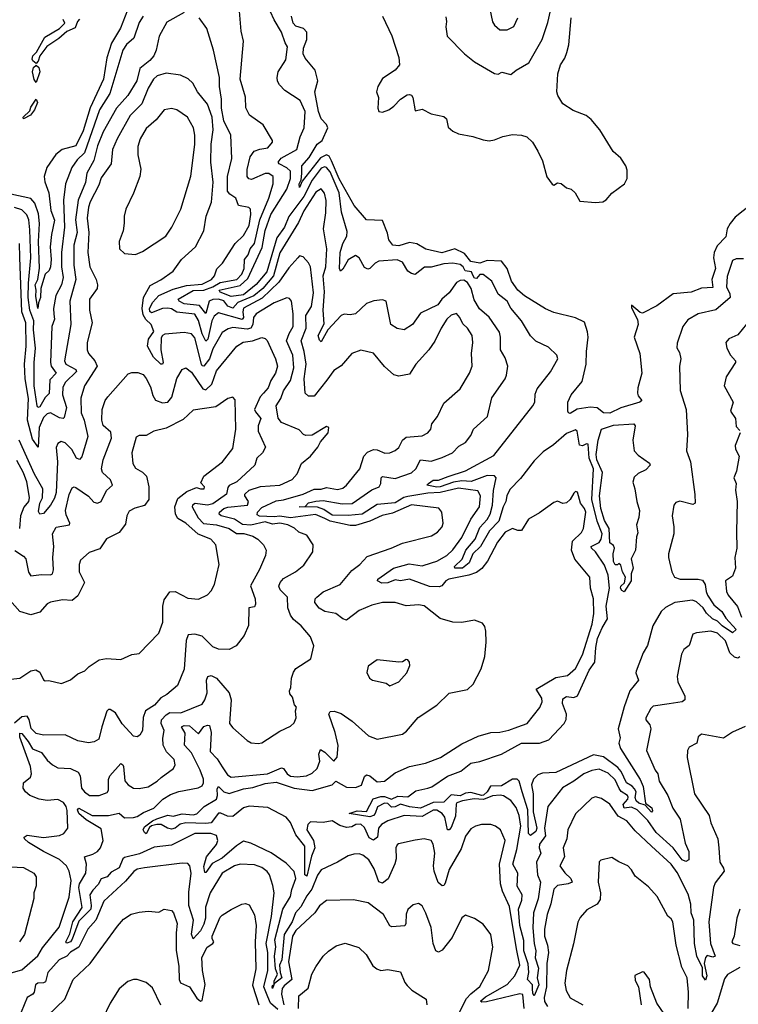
# Model space of a CAD drawing. Extents: x 1268547 to 1425625, y 515768 to 616754.
# Tile 373 of 507: x 1345204 to 1349187, y 592658 to 598115. Entities that reach past the tile are written whole.
import ezdxf

# ---------------------------------------------------------------- set-up
doc = ezdxf.new("R2010")
doc.units = 0

msp = doc.modelspace()

# ---------------------------------------------------------------- linework, layer by layer
at = {"layer": '0CON10XD'}
for points in [[(1345826.7, 598235), (1345762, 598068), (1345712.3, 597985), (1345687.4, 597902.6), (1345668.5, 597785), (1345594.2, 597625.7), (1345555, 597498.1), (1345514.4, 597415.6), (1345438.9, 597395), (1345403.3, 597366.7), (1345354.7, 597295), (1345339.7, 597245), (1345343.5, 597216.5), (1345365.5, 597155), (1345376.9, 597056.9), (1345396.7, 597003.3), (1345379, 596925), (1345372.3, 596855), (1345378.3, 596785), (1345375, 596744.4), (1345366.1, 596723.9), (1345345.3, 596705), (1345335.5, 596675.5), (1345320.5, 596625), (1345319.4, 596575), (1345307.5, 596545), (1345305, 596513.8), (1345292.7, 596582.7), (1345295.5, 596615), (1345290.2, 596645), (1345303.3, 596675), (1345313.2, 596736.8), (1345308.7, 596885), (1345313.3, 596985), (1345308.2, 597038.2), (1345287.4, 597097.4), (1345265, 597123.9), (1345155, 597148.4)], [(1347794.7, 598245.3), (1347825, 598102), (1347835, 598084.3), (1347865, 598058.6), (1347905, 598058.1), (1347943, 598077), (1347965.6, 598125)], [(1348046.2, 592745), (1348046.1, 592766.1), (1348018.1, 592795), (1348025.7, 592835), (1348021.5, 592881.5), (1347997.8, 592955), (1347998.2, 593011.8), (1347975.2, 593095), (1347969.3, 593185), (1347987.5, 593235), (1347989.5, 593265), (1347961.8, 593311.8), (1347964, 593385), (1347937.2, 593435), (1347959.3, 593515), (1347980.8, 593645), (1347972.9, 593705), (1347955, 593748.5), (1347925, 593788), (1347885, 593813.5), (1347867.7, 593817.7), (1347825, 593812.5), (1347775, 593792.8), (1347722.8, 593797.2), (1347658.5, 593785), (1347627.1, 593775), (1347622.6, 593767.4), (1347619.5, 593700.5), (1347595, 593638.6), (1347585, 593624.3), (1347575, 593624.3), (1347568.5, 593651.5), (1347560.4, 593695), (1347545, 593715.2), (1347515, 593734.7), (1347495, 593733.8), (1347435, 593699.4), (1347335, 593704.8), (1347244.8, 593674.8), (1347209.3, 593655), (1347192.5, 593635), (1347186, 593584), (1347165, 593568.3), (1347140.5, 593580.5), (1347115, 593637.1), (1347095, 593656.5), (1347066.2, 593655), (1347045, 593641.5), (1347015, 593637.7), (1346978.5, 593648.5), (1346935, 593675.6), (1346885, 593665.5), (1346815, 593669.5), (1346800, 593655), (1346795.2, 593625), (1346833, 593565), (1346839.8, 593525), (1346820.5, 593479.5), (1346795, 593368.1), (1346784.5, 593375), (1346784.6, 593534.6), (1346735, 593596.8), (1346705, 593665.6), (1346681.4, 593695), (1346579.5, 593749.5), (1346475, 593756.6), (1346443.7, 593746.3), (1346385, 593699.2), (1346355, 593701.5), (1346318.1, 593718.1), (1346305, 593717.3), (1346265, 593663), (1346235, 593659.1), (1346125, 593663.7), (1346093.6, 593656.4), (1346065, 593633.8), (1346045, 593628.2), (1346023.3, 593633.3), (1345987.5, 593655), (1345964.5, 593654.5), (1345933.5, 593646.5), (1345922.4, 593637.6), (1345905, 593603.3), (1345895, 593609.4), (1345887.5, 593625), (1345895, 593641.1), (1345939.5, 593675), (1345962.9, 593685), (1346025, 593706.1), (1346055, 593701.2), (1346105, 593714), (1346165, 593708.2), (1346185.7, 593714.3), (1346225.2, 593754.8), (1346295.2, 593794.8), (1346300.5, 593815), (1346298.4, 593851.6), (1346305, 593865.5), (1346335.1, 593835.1), (1346365, 593825.9), (1346445, 593852.7), (1346495, 593859.8), (1346565, 593881.6), (1346625, 593888.4), (1346725, 593856.4), (1346825, 593842.4), (1346936, 593874), (1346955, 593895.4), (1347015, 593862.1), (1347065, 593859.3), (1347097.7, 593872.3), (1347115, 593921.2), (1347125, 593930), (1347145, 593923.3), (1347185, 593891.8), (1347225, 593894.6), (1347285, 593940), (1347363.8, 593976.2), (1347453.8, 593995), (1347535.6, 594025), (1347655, 594100.8), (1347745, 594144.5), (1347815, 594164.5), (1347865, 594166.5), (1347915, 594177.5), (1347964, 594196), (1348015.7, 594215), (1348087.2, 594302.8), (1348098.9, 594335), (1348098.5, 594355), (1348065.7, 594405), (1348175, 594469.7), (1348239.3, 594480.7), (1348285, 594519.2), (1348322.3, 594595), (1348376.3, 594765), (1348385.3, 594824.7), (1348384.7, 594905), (1348366.9, 594965), (1348364.5, 595025), (1348280.2, 595125), (1348261.4, 595175), (1348267.7, 595225), (1348316.7, 595273.3), (1348329.1, 595295), (1348341.3, 595385), (1348335, 595406.4), (1348311.8, 595435), (1348295, 595496), (1348285, 595499.2), (1348275, 595490.6), (1348254.4, 595455), (1348235, 595437.5), (1348214.1, 595434.1), (1348185, 595446.7), (1348165, 595438.6), (1348085, 595380.8), (1348023.5, 595346.5), (1347985, 595284.5), (1347965, 595283.1), (1347935, 595295.7), (1347895, 595274.5), (1347851.3, 595218.7), (1347796.4, 595113.6), (1347765, 595073.5), (1347735, 595051.8), (1347693, 595037), (1347583.1, 595015), (1347565, 595004.6), (1347543.4, 594976.6), (1347528.7, 594971.3), (1347475, 594972.7), (1347365, 595013.2), (1347315.2, 595004.8), (1347285, 595009.7), (1347245, 594993.3), (1347211.4, 594991.4), (1347187.5, 595005), (1347189.5, 595015), (1347275, 595074.8), (1347361.6, 595098.4), (1347435, 595088.8), (1347485.5, 595104.5), (1347515, 595113.5), (1347571.6, 595145), (1347605, 595176), (1347654.3, 595245.7), (1347703.6, 595346.4), (1347751.9, 595415), (1347757.5, 595475), (1347743, 595503), (1347635, 595517.7), (1347535, 595494.3), (1347465, 595490.2), (1347355, 595472.9), (1347333.3, 595466.7), (1347285, 595436.2), (1347185, 595428.8), (1347101.2, 595375), (1347025, 595366.1), (1346935, 595368.7), (1346889.7, 595399.7), (1346855, 595413.3), (1346753.3, 595415), (1346785, 595416), (1346805, 595436.5), (1346845, 595446.4), (1346885, 595450.7), (1346991.1, 595431.1), (1347046.6, 595433.4), (1347155, 595508.5), (1347195.9, 595525), (1347206.1, 595545), (1347207.9, 595575), (1347215, 595583.5), (1347285, 595572.3), (1347375, 595604.3), (1347400, 595625), (1347425, 595675.4), (1347485, 595668.2), (1347545, 595688.5), (1347602.9, 595715), (1347638, 595752), (1347675, 595771.2), (1347705, 595810), (1347718.8, 595845), (1347796.2, 595915), (1347821.4, 596018.6), (1347894.2, 596125), (1347901.9, 596145), (1347910, 596195), (1347895, 596241.2), (1347869.2, 596285), (1347869.1, 596355), (1347862.6, 596382.6), (1347805.7, 596465.7), (1347752.7, 596512.7), (1347722.3, 596562.3), (1347706.5, 596625), (1347685, 596658.4), (1347665, 596671), (1347645, 596669.8), (1347625, 596658.9), (1347585, 596600.9), (1347543.5, 596566.5), (1347520.8, 596535), (1347425, 596487.8), (1347380.8, 596425), (1347335, 596395.8), (1347295, 596403.3), (1347261.1, 596425), (1347234, 596555), (1347215, 596562.2), (1347166.5, 596556.5), (1347125, 596541.3), (1347065, 596484.4), (1347035, 596479.2), (1347002.3, 596482.3), (1346985, 596475.7), (1346912.4, 596395), (1346875, 596330), (1346865, 596338.6), (1346857.5, 596365), (1346891.7, 596428.3), (1346885.7, 596505.7), (1346892.8, 596607.2), (1346885.5, 596695), (1346900, 596745), (1346905.8, 596845), (1346888.4, 596955), (1346900.3, 597045), (1346901.9, 597111.9), (1346893.6, 597153.6), (1346875, 597178.1), (1346845, 597159.1), (1346778.1, 597055), (1346749.2, 596990.8), (1346645, 596822.7), (1346611.2, 596695), (1346551, 596625), (1346502, 596585), (1346412.3, 596547.7), (1346385, 596516.1), (1346357.3, 596527.3), (1346335, 596557.4), (1346305, 596566.3), (1346275, 596564.9), (1346253.6, 596555), (1346235, 596487.1), (1346200.8, 596530.8), (1346115, 596540.7), (1346087.5, 596555), (1346081.4, 596565), (1346165.5, 596614.5), (1346225, 596616.1), (1346275, 596633.9), (1346315, 596658.4), (1346408, 596675), (1346435.5, 596705), (1346448, 596735), (1346449.4, 596785), (1346469.3, 596810.7), (1346481.7, 596845), (1346505.4, 596875), (1346534, 597006), (1346584.2, 597125), (1346609.1, 597205), (1346608, 597245), (1346585, 597262.9), (1346565, 597262.9), (1346488.3, 597228.3), (1346472.9, 597232.9), (1346464.5, 597245), (1346463.9, 597283.9), (1346481.3, 597355), (1346503.3, 597386.8), (1346535, 597397.3), (1346579.4, 597405), (1346605.6, 597435), (1346605.6, 597445), (1346552.9, 597532.9), (1346477.3, 597585), (1346456.5, 597626.5), (1346456, 597686), (1346425.4, 597785), (1346444.5, 597995), (1346431.8, 598051.8), (1346419.2, 598185)], [(1348847.5, 596322.5), (1348846.2, 596296.2), (1348861.1, 596271.1), (1348868.1, 596235), (1348860.6, 596195), (1348865, 596060), (1348898.5, 595955), (1348906, 595815), (1348900, 595725), (1348922.5, 595665), (1348946.4, 595483.6), (1348947.5, 595435), (1348935, 595427.5), (1348863.1, 595446.9), (1348840.3, 595439.7), (1348828.6, 595425), (1348819.4, 595365), (1348829.5, 595305), (1348829.4, 595265), (1348800.6, 595155), (1348800.6, 595135), (1348819.1, 595055), (1348833.1, 595025), (1348863.9, 595013.9), (1348965, 595014.4), (1348987.8, 595007.8), (1349003.1, 594985), (1349008.1, 594945), (1349016.9, 594925), (1349051.4, 594871.4), (1349096.1, 594835), (1349118, 594798), (1349175.8, 594735), (1349155, 594716.1), (1349096.5, 594755), (1349070.6, 594780.6), (1349042.8, 594795), (1349011.2, 594825), (1348992.5, 594855), (1348955, 594888.3), (1348932.7, 594897.3), (1348835, 594884.2), (1348783.4, 594856.6), (1348760, 594835), (1348712.1, 594755), (1348684, 594646), (1348658.9, 594605), (1348620.9, 594505), (1348618.9, 594495), (1348633.8, 594455), (1348585.3, 594395), (1348553.3, 594306.7), (1348520, 594185), (1348531.3, 594135), (1348525.4, 594104.6), (1348532.9, 594075), (1348643.2, 593903.2), (1348660, 593865), (1348672.1, 593772.1), (1348707, 593747), (1348710.7, 593729.3), (1348705, 593722), (1348670.7, 593760.7), (1348635, 593773.3), (1348620.5, 593785), (1348614.7, 593805), (1348620.3, 593835), (1348611.6, 593851.6), (1348597.6, 593867.6), (1348567.7, 593885), (1348538, 593948), (1348519.8, 593969.8), (1348439.3, 594029.3), (1348385, 594041.2), (1348175, 593943.1), (1348101.9, 593938.1), (1348075, 593930), (1348051.3, 593905), (1348041.1, 593875), (1348049.8, 593825), (1348050.3, 593725), (1348069.5, 593635), (1348063.8, 593615), (1348035, 593592.7), (1348023.8, 593603.8), (1348020.6, 593735), (1347988.6, 593835), (1347972.6, 593895), (1347960.8, 593905), (1347935, 593904.8), (1347875, 593869.1), (1347813.9, 593866.1), (1347795, 593834.7), (1347775, 593817.4), (1347764.6, 593815), (1347705, 593831.5), (1347675, 593827.9), (1347645, 593812.7), (1347595, 593818.3), (1347555, 593778), (1347495, 593775.7), (1347425, 593745.4), (1347365, 593752.9), (1347315, 593766.8), (1347285, 593753), (1347265, 593751.1), (1347245, 593770.7), (1347225, 593772.7), (1347187.5, 593752.5), (1347173.9, 593715), (1347165, 593704.5), (1347145, 593696.4), (1347030, 593715), (1347075, 593730), (1347125, 593726.2), (1347163.2, 593796.8), (1347205, 593809.8), (1347225, 593809.8), (1347265, 593795.3), (1347299.1, 593810.9), (1347355, 593808.1), (1347399, 593841), (1347466.7, 593856.7), (1347487.4, 593862.6), (1347575, 593922.5), (1347649.6, 593950.4), (1347705, 593994.6), (1347755, 594003.2), (1347875, 594043.4), (1347985, 594104.8), (1348085, 594104.3), (1348136.5, 594123.5), (1348220.9, 594215), (1348233.5, 594236.5), (1348234.6, 594265), (1348211.9, 594325), (1348215, 594350), (1348235, 594364.1), (1348275, 594358.5), (1348295, 594367.5), (1348360.7, 594509.3), (1348390.6, 594555), (1348396.2, 594635), (1348406.7, 594685), (1348431.3, 594745), (1348462.6, 594795), (1348454.9, 594865), (1348472.1, 594965), (1348465, 595036.5), (1348445, 595090.9), (1348395.3, 595165.3), (1348373.2, 595185), (1348371.4, 595195), (1348415, 595216.4), (1348426.8, 595235), (1348431.3, 595265), (1348404.7, 595335), (1348375.8, 595455), (1348383.6, 595625), (1348359.9, 595685), (1348355, 595762.5), (1348345, 595764.5), (1348322.8, 595752.8), (1348307.4, 595757.4), (1348294.4, 595835), (1348285, 595841.8), (1348235, 595820.7), (1348161.8, 595758.2), (1348105, 595720), (1348055, 595670.7), (1347978.7, 595571.3), (1347919.7, 595510.3), (1347903.7, 595476.3), (1347898.4, 595445), (1347883.3, 595415), (1347859.5, 595335), (1347807.8, 595282.2), (1347757.3, 595195), (1347715.3, 595154.7), (1347695.5, 595105), (1347657.2, 595075), (1347616, 595075), (1347613.1, 595085), (1347655.6, 595124.4), (1347675.7, 595175), (1347727.8, 595235), (1347755, 595301.1), (1347795.1, 595344.9), (1347811.2, 595375), (1347824.6, 595425), (1347830, 595505), (1347844.8, 595574.8), (1347835, 595586), (1347795, 595588.5), (1347705.4, 595554.6), (1347655, 595558.4), (1347608, 595552), (1347535, 595526), (1347515, 595524.3), (1347460, 595535), (1347468.8, 595545), (1347495, 595563), (1347525, 595563.5), (1347577.8, 595582.2), (1347675, 595614.3), (1347831, 595699), (1348048.4, 595975), (1348058.7, 595995), (1348061.2, 596038.8), (1348071.6, 596068.4), (1348145, 596163.3), (1348185.8, 596235), (1348180.8, 596255), (1348135, 596299.4), (1348065, 596333.1), (1348035, 596362.2), (1347985.5, 596445), (1347926.2, 596516.2), (1347904.8, 596554.8), (1347855, 596592.7), (1347820, 596665), (1347772.5, 596702.5), (1347755, 596701.7), (1347735, 596679.6), (1347725, 596681.6), (1347715, 596698.2), (1347707.8, 596717.8), (1347672.9, 596722.9), (1347661, 596745), (1347645, 596758.8), (1347605, 596765.6), (1347555, 596762.2), (1347485, 596743.9), (1347446.6, 596743.4), (1347395, 596703.3), (1347375, 596707.5), (1347355, 596720.9), (1347325, 596770.9), (1347295, 596783.1), (1347195, 596776.3), (1347174.2, 596765.8), (1347145, 596736.4), (1347132.6, 596732.6), (1347115, 596740.8), (1347085, 596795.8), (1347065, 596808.6), (1347025, 596783.1), (1346995, 596732.5), (1346981.2, 596721.2), (1346975.9, 596735.9), (1346980.6, 596825), (1346994.3, 596875), (1347016.5, 596915), (1347018.3, 596941.7), (1346987.8, 597047.8), (1346974.2, 597155), (1346925, 597271.9), (1346905, 597296.2), (1346895, 597300), (1346875, 597292.2), (1346824.9, 597225.1), (1346779.4, 597135), (1346695, 597023.6), (1346671.8, 596965), (1346628.3, 596905), (1346573.1, 596716.9), (1346515, 596647.8), (1346445, 596589.8), (1346375, 596579.9), (1346314.6, 596605), (1346310, 596615), (1346425, 596640.9), (1346468.9, 596681.1), (1346547.3, 596852.7), (1346563.5, 596946.5), (1346596.2, 597035), (1346685.1, 597175), (1346704.8, 597235), (1346704.8, 597274.8), (1346685, 597293.8), (1346641.6, 597315), (1346636.1, 597325), (1346652.7, 597347.3), (1346740, 597395), (1346758.4, 597465), (1346780.4, 597515), (1346785.8, 597605), (1346757.4, 597667.4), (1346672.3, 597722.3), (1346643.1, 597753.1), (1346633.4, 597773.4), (1346630, 597795), (1346635.6, 597825), (1346678.3, 597891.7), (1346688.6, 597965), (1346675.5, 597985.5), (1346655.6, 598045), (1346614.7, 598114.7), (1346573.3, 598203.3)], [(1347565, 598130), (1347570, 598105), (1347564.7, 598075), (1347573.3, 598023.3), (1347670, 597925), (1347725, 597881.4), (1347835, 597816), (1347855, 597813.3), (1347876.7, 597823.3), (1347925, 597810.8), (1347954.6, 597835.4), (1348025, 597875.8), (1348098.9, 598005), (1348131, 598099), (1348154.7, 598205)], [(1345888.4, 598135), (1345865, 598100), (1345837.1, 598012.9), (1345795, 597976.7), (1345775.2, 597945), (1345704.1, 597705), (1345645.5, 597615), (1345562.7, 597377.3), (1345522.3, 597337.7), (1345492.5, 597295), (1345457.2, 597205), (1345445.7, 597115), (1345452, 596965), (1345434.4, 596825), (1345435.6, 596745.6), (1345444.8, 596685), (1345434.8, 596645.2), (1345404.1, 596585.9), (1345391.3, 596515), (1345392.5, 596482.4), (1345396.5, 596455), (1345380.9, 596415), (1345374.5, 596215), (1345378.9, 596195), (1345406.2, 596155), (1345370.4, 596119.6), (1345367.6, 596042.4), (1345345, 596020.4), (1345315, 595969.5), (1345305, 595966), (1345301, 595975), (1345283.8, 596086.1), (1345284.1, 596215), (1345291.9, 596295), (1345279.2, 596395), (1345281.1, 596445), (1345260.6, 596505), (1345251.2, 596575), (1345251.6, 596655), (1345266.2, 596795), (1345260.4, 596950.4), (1345254, 597005), (1345243.4, 597033.4), (1345215, 597060), (1345175, 597073.3)], [(1346115, 598154.2), (1346019.3, 598100.7), (1345977.4, 598022.6), (1345960.3, 597945), (1345947.8, 597915), (1345925, 597888.8), (1345869.2, 597845), (1345852.4, 597775), (1345803.8, 597695), (1345739.8, 597625), (1345666.7, 597493.3), (1345635.3, 597415.3), (1345614.9, 597335.1), (1345575.6, 597265), (1345567.6, 597212.4), (1345527.2, 597115), (1345513.2, 597005), (1345521.3, 596935), (1345504.1, 596865), (1345504.2, 596755), (1345514.2, 596675), (1345481.5, 596555), (1345487.5, 596425), (1345451.1, 596225), (1345460, 596205), (1345515, 596176.8), (1345518.4, 596165), (1345457.5, 596105), (1345442, 596078), (1345440, 596035), (1345463.4, 595965), (1345450.6, 595909.4), (1345445, 595904.6), (1345425, 595907.8), (1345375, 595935.3), (1345355, 595930.8), (1345335, 595910.8), (1345311.6, 595855), (1345306.7, 595745), (1345275, 595790.4), (1345246, 595895), (1345251.5, 596015), (1345234.5, 596125), (1345230, 596205), (1345239.3, 596305), (1345237.9, 596435), (1345215.7, 596495), (1345203.6, 596796.4), (1345201.7, 596875)], [(1345535, 598117.1), (1345523.2, 598105), (1345510.4, 598069.6), (1345465, 598050), (1345420.1, 598009.9), (1345353.2, 597966.8), (1345315.9, 597914.1), (1345305.9, 597884.1), (1345295, 597872.5), (1345276.7, 597886.7), (1345271.8, 597895), (1345275.8, 597914.3), (1345295.9, 597934.1), (1345342.3, 598017.8), (1345425, 598065.5), (1345453.9, 598095), (1345445, 598116)], [(1348000.2, 592635), (1347993.1, 592713.1), (1347975.9, 592715.9), (1347791.6, 592671.6), (1347765, 592670), (1347757.3, 592675), (1347785, 592700), (1347905, 592767.4), (1347948.3, 592815), (1347976, 592875), (1347957.1, 592965), (1347919.4, 593199.4), (1347879.6, 593285), (1347869.3, 593325), (1347862.5, 593435), (1347893.6, 593565), (1347868, 593625), (1347841.2, 593645), (1347814.3, 593654.3), (1347764.1, 593654.1), (1347730, 593645), (1347705, 593630), (1347675, 593589.2), (1347649.9, 593520.1), (1347584.8, 593405), (1347561.5, 593328.5), (1347555, 593316.2), (1347545, 593313.8), (1347523.8, 593333.8), (1347501.3, 593395), (1347496.5, 593425), (1347504.2, 593495), (1347495, 593546.2), (1347485, 593565.6), (1347445.6, 593574.4), (1347395, 593568.1), (1347303.4, 593546.6), (1347295, 593541.2), (1347288.9, 593525), (1347290.4, 593465), (1347283.7, 593436.3), (1347246.7, 593353.3), (1347215, 593328.8), (1347195, 593336.2), (1347168, 593408), (1347138.3, 593458.3), (1347105, 593483.9), (1347085, 593491.8), (1347055, 593490.8), (1347025, 593481.2), (1346965.6, 593445), (1346875, 593402.9), (1346855, 593373.8), (1346823.6, 593296.4), (1346795, 593259.6), (1346761.1, 593198.9), (1346731.8, 593165), (1346713.4, 593115), (1346669.7, 593045), (1346655.9, 592905), (1346643.9, 592875), (1346647.3, 592835), (1346657.1, 592805), (1346616, 592774), (1346614.5, 592770.3), (1346612.5, 592765), (1346605, 592745.8), (1346602.4, 592755), (1346605, 592762.9), (1346612.5, 592765), (1346614.4, 592765.6), (1346614.5, 592770.3), (1346615, 592786.9), (1346631.7, 592825), (1346622.4, 592855), (1346615.3, 592925), (1346623.5, 592976.5), (1346616.9, 593015), (1346662.5, 593185), (1346704.5, 593255), (1346711.2, 593295), (1346734.8, 593355), (1346725, 593394.4), (1346680, 593440), (1346597.3, 593497.3), (1346485, 593550.8), (1346445, 593561.5), (1346405, 593535.7), (1346325, 593467.7), (1346271.2, 593438.8), (1346235, 593388), (1346229.3, 593389.3), (1346225, 593422.5), (1346239.3, 593475), (1346295, 593543.8), (1346302.6, 593565), (1346293.7, 593593.7), (1346262.5, 593605), (1346175, 593604.7), (1346045, 593540.8), (1345948.7, 593528.7), (1345868.4, 593491.6), (1345785, 593472), (1345775, 593464.3), (1345755.1, 593414.9), (1345710.2, 593389.8), (1345688.3, 593365), (1345655, 593353.9), (1345638.6, 593321.4), (1345608.6, 593291.4), (1345592.3, 593265), (1345600.4, 593205), (1345597.7, 593185), (1345531.2, 593118.8), (1345495, 593018.5), (1345485, 593003.6), (1345465, 592997.1), (1345460, 593005), (1345480.9, 593049.1), (1345497.6, 593115), (1345549.3, 593195), (1345531.7, 593305), (1345536, 593325), (1345569.3, 593385), (1345573.6, 593435), (1345563.1, 593475), (1345609.9, 593490.1), (1345635, 593505.5), (1345651.1, 593525), (1345665.4, 593565), (1345655, 593630), (1345571.2, 593681.2), (1345531.9, 593715), (1345524.2, 593735.8), (1345531.2, 593745), (1345605, 593704.3), (1345695, 593704.3), (1345755, 593718), (1345785, 593691.9), (1345835, 593693.7), (1345855, 593698.4), (1345889.3, 593720.7), (1345946.9, 593745), (1345997.8, 593795), (1346039.5, 593820.5), (1346085, 593837.5), (1346192.8, 593857.2), (1346215, 593869.1), (1346222.9, 593885), (1346222.4, 593905), (1346203.8, 593955), (1346155, 594051.1), (1346116.2, 594095), (1346120.7, 594160.7), (1346100.4, 594195), (1346115, 594203.6), (1346145, 594201.2), (1346195, 594157.7), (1346225, 594196.9), (1346245, 594205.4), (1346255, 594202.9), (1346265.2, 594165.2), (1346259.3, 594059.3), (1346298.4, 594018.4), (1346325, 593974.6), (1346355, 593929.3), (1346376.6, 593916.6), (1346578, 593935), (1346655, 593968), (1346665, 593964.7), (1346686.1, 593935), (1346705, 593923), (1346741.2, 593918.8), (1346794, 593925), (1346825, 593938.6), (1346851.9, 593965), (1346866.5, 594005), (1346862, 594045), (1346870.6, 594069.4), (1346895.8, 594055.8), (1346945, 594006), (1346963.2, 594026.8), (1346968.3, 594091.7), (1346952.7, 594165), (1346917.8, 594265), (1346925, 594280.6), (1346946.7, 594283.3), (1346985, 594269.6), (1347047.2, 594227.2), (1347136.9, 594145), (1347185, 594127.7), (1347325, 594155.6), (1347347.9, 594172.1), (1347413, 594247), (1347515, 594316.5), (1347585, 594383.1), (1347685, 594402), (1347717.6, 594432.4), (1347762.1, 594517.9), (1347781.8, 594585), (1347789.6, 594665), (1347786.8, 594726.8), (1347781.7, 594751.7), (1347769.7, 594769.7), (1347725, 594786), (1347655, 594774.3), (1347605, 594776.2), (1347535, 594795.8), (1347445, 594865.6), (1347415, 594871.5), (1347345, 594866.9), (1347284.6, 594884.6), (1347215, 594884.6), (1347155, 594869.6), (1347085, 594840), (1347015, 594787.5), (1346995, 594793.5), (1346955, 594824.6), (1346894.4, 594834.4), (1346863, 594853), (1346839.5, 594885), (1346842.2, 594905), (1346850, 594915), (1346885, 594943.5), (1346980, 594985), (1347045, 595062.5), (1347088.9, 595095), (1347130.5, 595139.5), (1347263.3, 595185), (1347325, 595213.5), (1347486.2, 595253.8), (1347520, 595275), (1347545.7, 595305), (1347551.4, 595325), (1347542.9, 595385), (1347527, 595407), (1347375, 595426.1), (1347269.8, 595380.2), (1347212.6, 595367.4), (1347144.8, 595335.2), (1347065, 595310.7), (1347035, 595311), (1346925, 595336), (1346895, 595349.8), (1346842.4, 595372.4), (1346705, 595354), (1346645, 595364), (1346615, 595359.7), (1346533.3, 595363.3), (1346520.7, 595370.7), (1346521, 595385), (1346545, 595411.4), (1346625, 595448), (1346665, 595452.9), (1346775, 595484.4), (1346835, 595512.4), (1346875, 595512.6), (1346905, 595522.7), (1346965, 595511.3), (1346995, 595519.1), (1347015.6, 595535), (1347089.5, 595625), (1347111.1, 595695), (1347131.3, 595718.7), (1347165, 595733.1), (1347185, 595731.4), (1347226.9, 595713.1), (1347255, 595714.4), (1347285, 595727.1), (1347305, 595742.9), (1347325.5, 595785), (1347345, 595801.5), (1347435, 595809.3), (1347465.3, 595824.7), (1347482.2, 595845), (1347488.2, 595875), (1347520, 595915), (1347555, 595990), (1347645, 596068.9), (1347696, 596155), (1347712, 596195), (1347707.1, 596265), (1347715.3, 596325), (1347711.8, 596365), (1347685.9, 596405), (1347659.8, 596429.8), (1347643.6, 596465), (1347625, 596485.5), (1347595, 596477.7), (1347571.2, 596455), (1347539.6, 596405), (1347505, 596332.5), (1347471.8, 596285), (1347399.2, 596205), (1347365, 596150), (1347305, 596140), (1347277.3, 596147.3), (1347225, 596192.5), (1347165, 596265.8), (1347095, 596282.5), (1347045, 596264.4), (1346985, 596195.6), (1346945, 596171.4), (1346906.4, 596116.4), (1346835, 596027.8), (1346805, 596027.5), (1346785.4, 596045.4), (1346780.2, 596125), (1346791.1, 596205), (1346781.3, 596275), (1346764, 596335), (1346792, 596405), (1346790.2, 596475), (1346821.1, 596525), (1346831.5, 596601.5), (1346815.3, 596745), (1346805, 596766.7), (1346775, 596800.8), (1346755, 596805.7), (1346745, 596795.7), (1346695, 596738.9), (1346639.4, 596660.6), (1346548, 596572), (1346445, 596515.2), (1346440.2, 596495), (1346443.4, 596465), (1346437.1, 596452.9), (1346305, 596489.2), (1346280.9, 596470.9), (1346267.9, 596445), (1346246.6, 596345), (1346235, 596333.1), (1346215, 596373.1), (1346195, 596447.6), (1346175, 596483.2), (1346075, 596494.3), (1346045, 596513), (1346025, 596516.8), (1345995, 596513.8), (1345935, 596489.4), (1345925, 596497.9), (1345924, 596515), (1345941, 596549), (1345975, 596585.4), (1346055, 596621.2), (1346128.3, 596641.7), (1346215, 596648.1), (1346267.4, 596675), (1346283.7, 596695), (1346296.5, 596733.5), (1346328.6, 596765), (1346398.5, 596875), (1346445, 596919.5), (1346475, 596974.3), (1346485.6, 597035), (1346483.8, 597063.8), (1346473.6, 597073.6), (1346415.8, 597085), (1346402.2, 597125), (1346367.9, 597147.9), (1346355.2, 597165.2), (1346354.8, 597245.2), (1346378.9, 597345), (1346373.9, 597475), (1346334.8, 597554.8), (1346321.4, 597625), (1346322.7, 597675), (1346311.2, 597745), (1346311.6, 597795), (1346277.1, 597945), (1346240, 598065), (1346198, 598125)], [(1349258.8, 597091.2), (1349170.1, 597019.9), (1349140.8, 596985), (1349125.8, 596955), (1349118.4, 596911.6), (1349069.3, 596860.7), (1349052.4, 596825), (1349049.3, 596795), (1349061.1, 596735), (1349039.3, 596675), (1349045, 596631.4), (1348982.9, 596627.1), (1348925, 596604.5), (1348825, 596595.6), (1348735, 596529.5), (1348655, 596488.6), (1348642.6, 596492.6), (1348595, 596532.5), (1348595, 596517.5), (1348627.6, 596452.4), (1348632.1, 596425), (1348609.1, 596355), (1348641.8, 596265), (1348652.6, 596155), (1348629.1, 596075), (1348627.3, 596045), (1348630.8, 596030.8), (1348652, 596005), (1348641.2, 595995), (1348535, 595962.7), (1348475, 595933.5), (1348439.2, 595935), (1348405, 595963.4), (1348365, 595967.8), (1348292.9, 595957.1), (1348255, 595932.2), (1348245.5, 595935.5), (1348241.8, 595945), (1348242.5, 595995), (1348261.1, 596035), (1348321.1, 596108.9), (1348344.1, 596205), (1348344.6, 596275), (1348354.5, 596355), (1348351.4, 596385), (1348335, 596437.8), (1348285, 596463.3), (1348165, 596492.1), (1348117.5, 596512.5), (1348001.1, 596585), (1347965, 596616.3), (1347928.7, 596665), (1347904.8, 596735), (1347875, 596777.2), (1347795, 596779.5), (1347755, 596764.7), (1347704, 596775), (1347668.2, 596818.2), (1347615, 596843.9), (1347542.7, 596822.7), (1347455, 596843.4), (1347405, 596872.7), (1347365, 596880.3), (1347305, 596861.3), (1347272.5, 596865), (1347250, 596895), (1347242.4, 596932.4), (1347215, 597002.5), (1347125, 597005.7), (1347058.3, 597085), (1346975, 597232.9), (1346932, 597332), (1346918.5, 597358.5), (1346905, 597365.7), (1346870.1, 597349.9), (1346769.7, 597220.3), (1346754.5, 597184.5), (1346753.4, 597205), (1346762.9, 597227.1), (1346767.2, 597262.8), (1346767.3, 597305), (1346808.8, 597351.2), (1346852.7, 597425), (1346879.5, 597445), (1346910.8, 597515), (1346904.3, 597534.3), (1346874.3, 597565), (1346859.3, 597605), (1346840.1, 597715), (1346855.7, 597775), (1346841.6, 597835), (1346785, 597900.9), (1346774.6, 597925), (1346777.3, 597957.3), (1346795.8, 598005), (1346795.2, 598045), (1346776.1, 598066.1), (1346735, 598079.5), (1346719.7, 598095), (1346711, 598135)], [(1347215, 598134.2), (1347265.7, 598024.3), (1347304.4, 597905), (1347309.4, 597865), (1347284, 597835), (1347215, 597788.8), (1347187.8, 597745), (1347181.5, 597715), (1347192.9, 597682.9), (1347188.1, 597625), (1347195, 597606.2), (1347215, 597603.1), (1347248.8, 597615), (1347277.5, 597635), (1347315, 597674.2), (1347351.7, 597698.3), (1347365, 597699.2), (1347375.5, 597695.5), (1347383.2, 597683.2), (1347395, 597610), (1347435, 597618.6), (1347485, 597592.9), (1347555, 597578.8), (1347568.8, 597565), (1347579.3, 597519.3), (1347605, 597496.7), (1347635, 597481.2), (1347715, 597466.7), (1347771.7, 597448.3), (1347805, 597444), (1347835, 597449.2), (1347882, 597468), (1347935, 597477.9), (1347985, 597475.4), (1348015, 597465.3), (1348045.5, 597435.5), (1348076, 597386), (1348101.9, 597331.9), (1348125, 597243.3), (1348155, 597203.3), (1348165, 597197.5), (1348185, 597210), (1348205, 597207.5), (1348235, 597182.5), (1348260, 597175), (1348282.5, 597155), (1348308.3, 597108.3), (1348395, 597100.8), (1348435, 597106), (1348455, 597116.2), (1348486.6, 597153.4), (1348556.2, 597205), (1348570, 597235), (1348570.7, 597280.7), (1348563.3, 597305), (1348535, 597347.5), (1348493.9, 597383.9), (1348420, 597505), (1348370.9, 597560.9), (1348343.2, 597583.2), (1348272.1, 597612.1), (1348215, 597647.5), (1348186.7, 597695), (1348181.2, 597715), (1348186, 597815), (1348201.4, 597865), (1348225, 597901.2), (1348236.8, 597933.2), (1348247.5, 597975), (1348260, 598125)], [(1345295, 597766.2), (1345282.9, 597782.9), (1345274.2, 597825), (1345280.7, 597849.3), (1345295, 597863.1), (1345309.1, 597849.1), (1345315.9, 597825), (1345295, 597766.2)], [(1345105, 592818.1), (1345215, 592849.1), (1345305, 592926.4), (1345329.2, 592970.8), (1345422.2, 593085), (1345478.2, 593251.8), (1345489.1, 593345), (1345478.4, 593395), (1345463.2, 593425), (1345425, 593460.3), (1345335.1, 593505.1), (1345252.1, 593555), (1345229.4, 593575), (1345228.6, 593585), (1345244.7, 593595.3), (1345335, 593583.3), (1345425, 593593.7), (1345448.2, 593605), (1345470.6, 593635), (1345467.6, 593732.4), (1345461.7, 593755), (1345447, 593777), (1345415, 593792.1), (1345355, 593787.1), (1345312.2, 593795), (1345260.4, 593815), (1345235.6, 593835), (1345222.5, 593855), (1345225.5, 593885), (1345264.1, 593915.9), (1345269.5, 593935), (1345263.5, 593975), (1345205, 594138.1), (1345205, 594160.5), (1345215, 594158.1), (1345250.1, 594115), (1345275, 594073), (1345325, 594053.7), (1345355, 594010.9), (1345385, 593985.6), (1345415, 593967.8), (1345485, 593965.4), (1345526.9, 593945), (1345538.5, 593925), (1345546.4, 593855), (1345561.9, 593835), (1345591.2, 593815), (1345645, 593814.8), (1345687.9, 593832.1), (1345695.8, 593845), (1345696.1, 593903.9), (1345703.5, 593925), (1345765, 593992), (1345775, 593986), (1345778.5, 593975), (1345786.4, 593896.4), (1345805, 593873.9), (1345835, 593856.2), (1345865, 593854), (1345915, 593864.1), (1345965, 593893.8), (1345986.9, 593915), (1346055.8, 593965), (1346065.7, 593985), (1346058.9, 594015), (1346016.8, 594056.8), (1345999.2, 594095), (1345997.3, 594132.7), (1346004.2, 594175), (1345987.1, 594215), (1345990.5, 594235), (1346015, 594262.6), (1346035, 594275.2), (1346096.6, 594273.4), (1346215, 594322.1), (1346230.5, 594345), (1346242.6, 594385), (1346239.6, 594455), (1346246, 594475), (1346265, 594480.4), (1346295, 594465.4), (1346364.3, 594384.3), (1346376.6, 594345), (1346366.7, 594215), (1346385, 594190), (1346465, 594120), (1346487.3, 594107.3), (1346525, 594102.9), (1346545, 594107.5), (1346645, 594172.5), (1346705, 594200), (1346725, 594217.5), (1346736.2, 594245), (1346732.5, 594285), (1346737.5, 594305), (1346727, 594317), (1346715, 594360), (1346701.7, 594378.3), (1346698.8, 594395), (1346706.7, 594413.3), (1346710.5, 594465), (1346722.1, 594497.9), (1346735, 594518.8), (1346816.8, 594573.2), (1346834.3, 594645), (1346815, 594693.8), (1346764.3, 594755), (1346720.9, 594790.9), (1346704.7, 594814.7), (1346690.4, 594855), (1346687.3, 594915), (1346648.2, 594955), (1346640.4, 594975), (1346646.9, 594995), (1346665, 595018.5), (1346732.2, 595055), (1346778.1, 595091.9), (1346829.2, 595165), (1346830, 595205), (1346795, 595257.1), (1346751.2, 595275), (1346727.4, 595297.4), (1346689.4, 595315), (1346645, 595324), (1346605, 595318.7), (1346565, 595332.1), (1346485, 595314), (1346437.9, 595317.9), (1346395, 595345.8), (1346320, 595365), (1346308.5, 595375), (1346311.2, 595385), (1346334.6, 595405), (1346357.3, 595412.7), (1346465.4, 595425), (1346471.4, 595445), (1346451.8, 595475), (1346452.2, 595485), (1346475, 595506.6), (1346537.8, 595527.8), (1346645, 595534.7), (1346713.1, 595566.9), (1346742.3, 595597.7), (1346765.7, 595655), (1346816, 595695), (1346856.2, 595745), (1346870, 595775), (1346913.3, 595825), (1346916.7, 595855), (1346905, 595860), (1346825, 595812), (1346790.3, 595810.3), (1346775.8, 595815.8), (1346752.4, 595842.4), (1346655, 595882.5), (1346637.1, 595907.1), (1346625.9, 595975), (1346650.8, 596015), (1346665, 596057.9), (1346705.4, 596114.6), (1346722.7, 596185), (1346717.8, 596255), (1346682.9, 596335), (1346696.5, 596375), (1346718.9, 596415), (1346719.8, 596485), (1346710.5, 596555), (1346700, 596570), (1346685, 596573.5), (1346615, 596545.2), (1346515, 596484.7), (1346499.1, 596465), (1346495.9, 596425), (1346485, 596404.9), (1346465, 596399.5), (1346385, 596408.8), (1346358.5, 596401.5), (1346325, 596380.8), (1346275, 596289.7), (1346255.3, 596234.7), (1346225, 596194.1), (1346215, 596196.4), (1346211.6, 596205), (1346175, 596350.9), (1346155, 596373.8), (1346115, 596381.6), (1346008.3, 596371.7), (1345994.3, 596365), (1345988, 596352), (1345986.7, 596285), (1345998.7, 596215), (1345995, 596205.8), (1345985, 596206.5), (1345945, 596245.2), (1345911.5, 596305), (1345917.6, 596345), (1345946.2, 596386.2), (1345933.1, 596425), (1345902.9, 596452.9), (1345888.7, 596478.7), (1345883.1, 596515), (1345889.8, 596575), (1345927.6, 596642.4), (1345985, 596672.2), (1346055, 596720.6), (1346100.5, 596785), (1346178.2, 596855), (1346223.6, 596945), (1346237.9, 597025), (1346266.4, 597103.6), (1346276.6, 597215), (1346262.4, 597325), (1346264.2, 597425), (1346276, 597505), (1346270, 597575), (1346245, 597646.4), (1346190, 597715), (1346163.4, 597763.4), (1346137.4, 597787.4), (1346095, 597807.8), (1346015, 597818.8), (1345965, 597803.2), (1345945.5, 597784.5), (1345915.7, 597734.3), (1345881.1, 597648.9), (1345815, 597583.1), (1345743.5, 597455), (1345717.7, 597395), (1345710.8, 597315), (1345655, 597238.1), (1345641.6, 597198.4), (1345593.6, 597105), (1345584.1, 597075), (1345578.3, 597015), (1345587.1, 596935), (1345581.6, 596825), (1345591.8, 596745), (1345628.2, 596675), (1345635.5, 596645), (1345633.3, 596625), (1345591.1, 596565), (1345590.9, 596505), (1345604.7, 596435), (1345577.8, 596325), (1345578.2, 596285), (1345584.7, 596264.7), (1345620.5, 596225), (1345632.9, 596195), (1345562, 596085), (1345542.9, 596017.1), (1345544.5, 595935), (1345561.3, 595895), (1345581.8, 595805), (1345548.2, 595691.8), (1345535, 595677.8), (1345518.9, 595685), (1345492.6, 595732.6), (1345455, 595770), (1345433.8, 595776.2), (1345414.6, 595765.4), (1345406.3, 595743.7), (1345413.1, 595665), (1345405.9, 595495), (1345396.3, 595463.7), (1345374.2, 595425), (1345335, 595377.4), (1345315, 595374.7), (1345308.6, 595388.6), (1345314.9, 595435), (1345329.7, 595465), (1345331.7, 595515), (1345285.4, 595595.4), (1345200, 595785)], [(1345225, 597564.6), (1345222.2, 597575), (1345260.3, 597609.7), (1345265, 597630.8), (1345295, 597673.8), (1345302.5, 597655), (1345285.3, 597614.7), (1345263.3, 597585), (1345225, 597564.6)], [(1345845, 596814), (1345885, 596830), (1346014.1, 596915.9), (1346047.3, 596965), (1346097.1, 597065), (1346152.7, 597247.3), (1346173.7, 597423.7), (1346174.4, 597475), (1346166.5, 597515), (1346134.2, 597575), (1346074.6, 597614.6), (1346045, 597623.1), (1346005, 597614.2), (1345959.9, 597560.1), (1345905, 597511.1), (1345871.8, 597455), (1345858.5, 597411.5), (1345858.7, 597365), (1345875.4, 597285.4), (1345869.2, 597245), (1345835, 597153.8), (1345792.5, 597065), (1345782.5, 597025), (1345782.5, 596987.5), (1345777.8, 596945), (1345755.8, 596885), (1345757.5, 596845), (1345785, 596819.2), (1345845, 596814)], [(1349215, 596788.9), (1349175, 596790), (1349155, 596780.9), (1349125, 596690.8), (1349121.9, 596635), (1349140.5, 596595), (1349141.2, 596575), (1349063, 596507), (1348964, 596485), (1348907.9, 596452.1), (1348879.1, 596415), (1348847.5, 596322.5)], [(1349232, 596428), (1349185, 596368), (1349135, 596346.2), (1349116.7, 596325), (1349123.8, 596295), (1349144, 596255), (1349170.8, 596225), (1349171.4, 596215), (1349118.6, 596135), (1349107.5, 596085), (1349158.1, 595995), (1349144, 595945), (1349171.2, 595905), (1349175, 595860), (1349195, 595837.5)], [(1345177, 595173), (1345225, 595141.2), (1345237, 595127), (1345252.9, 595052.9), (1345265, 595033.1), (1345325, 595040.8), (1345375, 595038.6), (1345385, 595043.8), (1345390.5, 595065), (1345387.5, 595135), (1345393.4, 595195), (1345386.1, 595265), (1345405, 595302.3), (1345479.2, 595315), (1345480.9, 595325), (1345461, 595371), (1345457.1, 595395), (1345477.3, 595482.7), (1345495, 595520.8), (1345505, 595526.2), (1345515, 595521.9), (1345585, 595473.8), (1345615, 595440.9), (1345635, 595435.5), (1345655.4, 595445), (1345684.2, 595505.8), (1345717.1, 595535), (1345707.1, 595565), (1345662.9, 595605), (1345656.2, 595625), (1345666.7, 595675), (1345712.8, 595795), (1345708.6, 595828.6), (1345666.8, 595865), (1345658.2, 595895), (1345661.6, 595955), (1345677.3, 596005), (1345692.5, 596025), (1345805, 596151.2), (1345825, 596160), (1345858.8, 596158.8), (1345887.9, 596147.9), (1345905, 596126), (1345929.5, 596079.5), (1345942.1, 596032.1), (1345956.3, 596006.3), (1345995, 595991.1), (1346025, 595994.7), (1346046.7, 596023.3), (1346075, 596125.7), (1346105, 596176), (1346124.4, 596185.6), (1346155, 596161.5), (1346219.5, 596069.5), (1346235, 596063.6), (1346268.5, 596095), (1346295, 596168.2), (1346406.4, 596305), (1346442.7, 596327.3), (1346494.2, 596335.8), (1346545, 596352.5), (1346565, 596348), (1346575, 596336.2), (1346621.2, 596235), (1346631.8, 596195), (1346622.3, 596155), (1346595.3, 596114.7), (1346581.1, 596075), (1346555, 596045.3), (1346537.3, 596025), (1346505.8, 595955), (1346510.7, 595940.7), (1346540.4, 595905), (1346526.2, 595863.8), (1346525.2, 595835.2), (1346565.5, 595745), (1346549.2, 595715), (1346518.9, 595685), (1346507.1, 595645), (1346407.3, 595552.7), (1346365, 595533.9), (1346357.5, 595522.5), (1346350.8, 595485), (1346275, 595432.2), (1346245, 595424), (1346176.6, 595433.4), (1346161.8, 595425), (1346159.7, 595415), (1346193.2, 595353.2), (1346222.2, 595322.2), (1346294.9, 595314.9), (1346365, 595294.8), (1346405, 595267.6), (1346446.8, 595266.8), (1346495, 595252.7), (1346524.4, 595235), (1346555.7, 595205), (1346569.4, 595175), (1346565.5, 595145), (1346532.3, 595067.7), (1346482.7, 594977.3), (1346508.8, 594905), (1346510.9, 594875), (1346505, 594861.4), (1346474.5, 594855), (1346472.4, 594757.6), (1346448.6, 594701.4), (1346404.2, 594645), (1346365.5, 594624.5), (1346305, 594625.6), (1346275, 594640), (1346215, 594698.9), (1346175, 594708.9), (1346136.7, 594705), (1346125.5, 594674.5), (1346115.5, 594515), (1346078.1, 594425), (1346019.2, 594375), (1345985, 594357.3), (1345950, 594315), (1345900, 594285), (1345887.1, 594247.1), (1345884.3, 594175), (1345869.8, 594150.2), (1345855, 594140), (1345835, 594144.2), (1345772.3, 594212.3), (1345735, 594274), (1345705, 594292.5), (1345695, 594292.5), (1345686.6, 594283.4), (1345658.8, 594195), (1345642.9, 594127.1), (1345617.3, 594112.7), (1345585, 594107.5), (1345525, 594118.1), (1345455, 594150.5), (1345335, 594149.6), (1345295, 594159.6), (1345267.3, 594187.3), (1345256.1, 594236.1), (1345244.2, 594254.2), (1345215, 594250.7), (1345175, 594215.3)], [(1345155, 594460.6), (1345205, 594466), (1345265, 594505.6), (1345292.3, 594512.3), (1345315, 594498.8), (1345335, 594456.7), (1345345, 594450), (1345365, 594453.3), (1345435, 594436.2), (1345485, 594456.2), (1345525, 594490), (1345565, 594506.7), (1345589.5, 594530.5), (1345645, 594567.5), (1345685, 594574), (1345765, 594568.8), (1345825, 594595.8), (1345865, 594602.5), (1345975.7, 594715), (1345997.1, 594775), (1345996.8, 594865), (1346005, 594900), (1346035, 594943.3), (1346065, 594946.5), (1346135, 594909.4), (1346195, 594902.5), (1346245, 594928), (1346265, 594948.8), (1346283.1, 594985), (1346308.5, 595095), (1346290.8, 595205), (1346262.5, 595235), (1346193.1, 595263.1), (1346125, 595324.1), (1346081, 595351), (1346067.6, 595375), (1346064.3, 595415), (1346079.7, 595460.3), (1346129.2, 595500.8), (1346183, 595523), (1346205.6, 595514.4), (1346226.2, 595515), (1346228, 595525), (1346207.7, 595547.7), (1346223.5, 595585), (1346327.1, 595665), (1346385, 595737.5), (1346401.5, 595845), (1346397.3, 596007.3), (1346385, 596023.3), (1346357.5, 596015), (1346290.3, 595969.7), (1346165, 595950.9), (1346110.5, 595899.5), (1346015, 595850.8), (1345947.5, 595835), (1345905, 595810), (1345865, 595811.2), (1345848.6, 595801.4), (1345825.6, 595715), (1345830, 595655), (1345845, 595628.6), (1345885, 595607.5), (1345905.7, 595585.7), (1345919, 595525), (1345918.9, 595455), (1345895, 595422.9), (1345841.7, 595408.3), (1345809.7, 595390.3), (1345797.8, 595365), (1345790.5, 595319.5), (1345755, 595271.8), (1345685, 595238), (1345648.7, 595181.3), (1345588.4, 595161.6), (1345540.9, 595119.1), (1345532.7, 595095), (1345532.5, 595055), (1345562.3, 594995), (1345525, 594920.9), (1345495, 594896.1), (1345440, 594900), (1345375, 594887.1), (1345355, 594877.1), (1345315, 594831.9), (1345265, 594815.8), (1345205, 594835.8), (1345134.4, 594915)], [(1348555, 594943.8), (1348541.3, 594951.3), (1348533.3, 594965), (1348535, 594976.2), (1348555.9, 594994.1), (1348561.2, 595025), (1348544.1, 595054.1), (1348535, 595092.5), (1348525, 595100), (1348517, 595093), (1348505, 595094), (1348495, 595112.5), (1348492.5, 595155), (1348501.2, 595185), (1348495, 595200), (1348474.7, 595214.7), (1348471, 595295), (1348445, 595339.4), (1348424.3, 595405), (1348417, 595475), (1348433.1, 595605), (1348403, 595675), (1348398, 595705), (1348409.9, 595785), (1348428.5, 595845), (1348495, 595867.7), (1348607.1, 595875), (1348614.6, 595864.6), (1348601.8, 595785), (1348610.4, 595725), (1348631.7, 595701.7), (1348695, 595656.5), (1348698.5, 595645), (1348675, 595620.5), (1348631.2, 595598.8), (1348610.1, 595579.9), (1348601.4, 595551.4), (1348612.9, 595515), (1348623.9, 595443.9), (1348638.8, 595395), (1348636, 595355), (1348623.3, 595315), (1348629.5, 595270.5), (1348621.7, 595248.3), (1348616.2, 595175), (1348593.8, 595126.2), (1348603.3, 595075), (1348593, 595043), (1348592.5, 595005), (1348555, 594943.8)], [(1349197.5, 595825), (1349169.1, 595755), (1349170.9, 595735), (1349191.9, 595695), (1349176.6, 595613.4), (1349162.5, 595575), (1349175.8, 595545), (1349172.1, 595507.9), (1349180.9, 595445), (1349176.7, 595276.7), (1349178.5, 595185), (1349167.1, 595135), (1349171.4, 595075), (1349155, 595030), (1349116, 595005), (1349121.8, 594945), (1349130.5, 594925), (1349182.5, 594862.5), (1349205, 594803.5)], [(1345185, 595673.1), (1345223.6, 595605), (1345242, 595555), (1345257, 595465), (1345252.8, 595445), (1345227.4, 595412.6), (1345207.8, 595365), (1345201.9, 595295)], [(1349195.6, 594584.4), (1349184.2, 594575.8), (1349165, 594581.5), (1349140.2, 594605), (1349115, 594671.8), (1349071.9, 594715), (1349033.8, 594726.2), (1348955, 594717.1), (1348935, 594708.6), (1348915, 594646.2), (1348885, 594624), (1348871.3, 594598.7), (1348847.9, 594475), (1348851.1, 594445), (1348890, 594365), (1348890, 594345), (1348875.3, 594334.7), (1348802.7, 594322.7), (1348715, 594310.6), (1348701.9, 594298.1), (1348675, 594246), (1348674.7, 594234.7), (1348697.1, 594207.1), (1348702.2, 594185), (1348677.8, 594065), (1348725.6, 593955.6), (1348740, 593935), (1348748.4, 593895), (1348795.6, 593815.6), (1348824.7, 593745), (1348864, 593684), (1348891.8, 593551.8), (1348912.1, 593505), (1348912.1, 593457.9), (1348895, 593450.2), (1348875, 593458.9), (1348825, 593524.8), (1348730.8, 593610.8), (1348685, 593676.3), (1348626.4, 593735), (1348595, 593750.8), (1348553.4, 593745), (1348548.8, 593765), (1348574.5, 593795), (1348576.5, 593806.5), (1348573.2, 593815), (1348537.3, 593837.3), (1348525.7, 593854.3), (1348505, 593902), (1348465, 593938.8), (1348415, 593961.9), (1348375, 593954.3), (1348331.2, 593935), (1348275, 593893.8), (1348211.6, 593858.4), (1348131.4, 593755), (1348112.9, 593635), (1348118.1, 593591.9), (1348084.8, 593545), (1348082.4, 593525), (1348092.3, 593495), (1348067.4, 593445), (1348073.9, 593375), (1348089.8, 593335), (1348077.5, 593242.5), (1348051.1, 593165), (1348048, 593082), (1348054.4, 592995), (1348063.6, 592955), (1348060.4, 592915), (1348079.1, 592859.1), (1348072.6, 592805), (1348081.1, 592765), (1348055, 592705.5), (1348047.3, 592717.3), (1348046.2, 592745)], [(1347255, 594423.8), (1347305, 594446), (1347350, 594495), (1347365.8, 594535.8), (1347364.1, 594554.1), (1347355, 594566.7), (1347345, 594568.8), (1347325, 594556.2), (1347305, 594553.3), (1347185, 594566.2), (1347135, 594532.5), (1347127, 594497), (1347142.5, 594465), (1347160, 594455), (1347235, 594437.5), (1347255, 594423.8)], [(1349225, 594197.5), (1349155, 594166.7), (1349105, 594133.3), (1348982.5, 594155), (1348965, 594140), (1348957.5, 594105), (1348915, 594083.3), (1348905.7, 594064.3), (1348902.5, 594025), (1348943.3, 593825), (1349024.5, 593705), (1349035, 593663.8), (1349073.6, 593575), (1349077.9, 593525), (1349083.6, 593445), (1349105, 593413.3), (1349107.8, 593395), (1349059.1, 593330.9), (1349048.5, 593305), (1349022.9, 593115), (1349032.4, 592995), (1349058.9, 592925), (1349045, 592919.6), (1349015, 592928.7), (1349005, 592917.5), (1348997.7, 592885), (1349011.9, 592815), (1349005, 592792.1), (1348988.9, 592815), (1348989.2, 592859.2), (1348957, 592925), (1348943.9, 592995), (1348940.2, 593125), (1348925.3, 593165), (1348923.2, 593213.2), (1348909.1, 593269.1), (1348848.7, 593388.6), (1348815.3, 593435), (1348705.4, 593535)], [(1348705.4, 593535), (1348615, 593620), (1348568.8, 593675), (1348521, 593701), (1348475, 593766.5), (1348427.8, 593797.8), (1348395, 593807.1), (1348375, 593800.6), (1348285, 593714), (1348242.2, 593625), (1348236.9, 593575), (1348216.4, 593525), (1348224, 593475), (1348197.9, 593425), (1348225, 593386.1), (1348259.2, 593355), (1348265.6, 593335), (1348244.3, 593325.7), (1348185, 593316.2), (1348165, 593295.6), (1348148.1, 593215), (1348127.6, 593155), (1348113.1, 593075), (1348112.9, 593035), (1348129.2, 592985), (1348134.2, 592945), (1348125.5, 592885), (1348124, 592754), (1348110.6, 592695), (1348112.8, 592672.8), (1348128.9, 592645)], [(1348909.5, 592635), (1348910.4, 592725), (1348903.3, 592805), (1348873.5, 592863.5), (1348841.8, 592985), (1348824.2, 593115), (1348815, 593131.2), (1348795.6, 593145.6), (1348736.9, 593255), (1348689.3, 593309.3), (1348615, 593367.5), (1348595, 593404), (1348575, 593425.7), (1348525, 593447.1), (1348485, 593472.5), (1348425, 593456.2), (1348415, 593446.7), (1348409.5, 593335), (1348423.8, 593275), (1348420.5, 593239.5), (1348405, 593213.1), (1348347.6, 593182.4), (1348310.3, 593139.7), (1348297.7, 593112.3), (1348274, 592994), (1348234.5, 592845), (1348225.7, 592775), (1348233.1, 592735), (1348255, 592694.6), (1348325, 592654.6)], [(1345155, 593420), (1345225, 593415.8), (1345282, 593385), (1345295.7, 593365), (1345294.2, 593315), (1345281.4, 593275), (1345282.5, 593245), (1345231.1, 593045), (1345203.1, 593005)], [(1346635, 592629), (1346594.4, 592664.4), (1346578.7, 592698.7), (1346556.5, 592755), (1346579.9, 592845), (1346579, 592945), (1346568.9, 592995), (1346599, 593145), (1346614.7, 593275), (1346607.3, 593317.3), (1346587.6, 593375), (1346575, 593394.4), (1346545, 593415.4), (1346505, 593430.9), (1346425, 593434.6), (1346393.9, 593426.1), (1346325.4, 593385), (1346259.6, 593275), (1346234.1, 593195.9), (1346233, 593135), (1346225, 593101.5), (1346205.6, 593065), (1346165, 593020.8), (1346156, 593046), (1346166.2, 593123.8), (1346141.5, 593205), (1346140.2, 593280.2), (1346154.8, 593385), (1346145.8, 593425.8), (1346135, 593437.8), (1346105, 593440.8), (1345894.8, 593415.2), (1345855, 593406.1), (1345836.2, 593393.8), (1345789.5, 593340.5), (1345669.9, 593230.1), (1345625.6, 593125), (1345580.4, 593075), (1345531.5, 592975), (1345485, 592946.2), (1345464.6, 592925.4), (1345423, 592905), (1345359, 592835), (1345346.6, 592783.4), (1345335, 592776.8), (1345305, 592775.2), (1345290.7, 592765), (1345282.9, 592725), (1345275.8, 592714.2), (1345244.3, 592695.7), (1345212.1, 592615)], [(1345358, 592595), (1345453.1, 592686.9), (1345500, 592795), (1345595, 592884.3), (1345745, 593091.4), (1345779.5, 593130.5), (1345822.2, 593157.8), (1345865, 593168.5), (1345915, 593173.5), (1345975, 593169.4), (1346005, 593185.8), (1346045, 593177.5), (1346055.4, 593165.4), (1346077.3, 593105), (1346070.8, 593055), (1346071.3, 592958.7), (1346085, 592867.5), (1346087.5, 592795), (1346095, 592777.1), (1346144.5, 592755), (1346185, 592692.3), (1346205, 592675.7), (1346215, 592678.8), (1346232.1, 592767.9), (1346216.5, 592845), (1346213.1, 592916.9), (1346242.7, 592975), (1346274, 592995), (1346279.2, 593005), (1346270.2, 593020.2), (1346271.3, 593035), (1346315, 593140), (1346325, 593152.9), (1346375, 593184), (1346435, 593213.8), (1346455, 593216), (1346475, 593208.8), (1346505, 593153.3), (1346514.7, 593095), (1346508.4, 593005), (1346511.6, 592855), (1346493.6, 592763.6), (1346528.3, 592655)], [(1347641.1, 592615), (1347680.7, 592689.3), (1347703.4, 592716.6), (1347755, 592756.9), (1347802.9, 592845), (1347825.6, 592975), (1347814.2, 593045), (1347771.7, 593101.7), (1347725, 593133.3), (1347675, 593152.5), (1347655, 593136.7), (1347601.1, 593028.9), (1347545, 592957.1), (1347525, 592947.5), (1347510.8, 592955), (1347495.4, 592995.4), (1347491.8, 593025), (1347485, 593083.8), (1347455, 593163.8), (1347435, 593203.8), (1347415, 593216), (1347385, 593209.2), (1347355, 593183.8), (1347345, 593157.5), (1347343.4, 593105), (1347337.8, 593092.2), (1347266.8, 593086.8), (1347255, 593093.8), (1347219.6, 593155), (1347135, 593220), (1347053.2, 593236.8), (1346905, 593232.5), (1346865, 593204), (1346838.6, 593165), (1346735, 593066.8), (1346715, 593035.4), (1346693.1, 592893.1), (1346712.1, 592795), (1346668.9, 592761.1), (1346657.6, 592745), (1346655.1, 592715), (1346668, 592655)], [(1349194.4, 593185), (1349179.5, 593135), (1349164.5, 593035.5), (1349150.6, 593005), (1349155.7, 592995), (1349195, 592984.3)], [(1346748.1, 592635), (1346750, 592705), (1346802.6, 592747.4), (1346823.3, 592825), (1346844.6, 592865.4), (1346885.6, 592925), (1346915, 592953.3), (1346957.6, 592982.4), (1347007.4, 592997.4), (1347082.7, 592972.7), (1347124.6, 592934.6), (1347161.2, 592871.2), (1347182.5, 592855), (1347205, 592846.2), (1347245, 592850), (1347315, 592837.5), (1347338.6, 592778.6), (1347351.7, 592761.7), (1347376.9, 592736.9), (1347456.4, 592686.4), (1347460, 592655)], [(1348775.8, 592605), (1348734.5, 592664.5), (1348699.2, 592755), (1348693.8, 592795), (1348665, 592836.7), (1348655, 592837.5), (1348613, 592817), (1348615, 592790), (1348633.3, 592755), (1348649.2, 592655)], [(1349195, 592861.6), (1349127.6, 592822.4), (1349111.1, 592798.9), (1349068.8, 592665), (1349034.1, 592605)], [(1345985, 592654), (1345939.1, 592749.1), (1345905, 592778), (1345855, 592796.2), (1345835, 592796), (1345803.3, 592785), (1345755.7, 592744.3), (1345705.5, 592664.5), (1345662.9, 592575)]]:
    msp.add_lwpolyline(points, dxfattribs=at)

doc.saveas('drawing.dxf')
